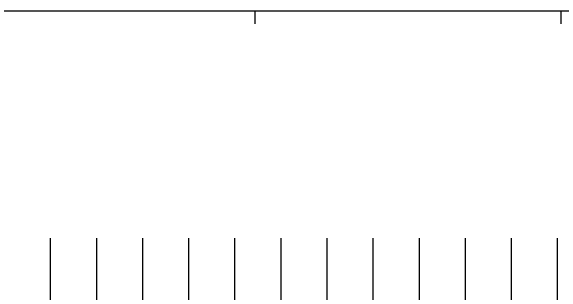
# Model space of a CAD drawing. Extents: x 1248 to 1356, y -443 to -224.
# Drawn here: x 1334.72 to 1345.48, y -229.47 to -223.96 of the extents above; entities that cross this region are included whole.
import ezdxf

# ---------------------------------------------------------------- set-up
doc = ezdxf.new("R2010")
doc.units = 0
doc.layers.add('Level 62', color=7, linetype='Continuous')
doc.layers.add('vermelhos-tracej', color=7, linetype='Continuous')

msp = doc.modelspace()

# ---------------------------------------------------------------- linework, layer by layer
at = {"layer": 'Level 62'}
for p, q in [((1339.491, -224.209), (1339.491, -223.959)), ((1345.466, -224.209), (1345.466, -223.959))]:
    msp.add_line(p, q, dxfattribs=at)
msp.add_lwpolyline([(1355.966, -223.959), (1355.966, -253.659), (1278.016, -253.659), (1278.016, -223.959)], close=True, dxfattribs=at)
at = {"layer": 'vermelhos-tracej'}
for p, q in [((1335.494, -233.587), (1335.494, -228.394)), ((1336.394, -233.587), (1336.394, -228.394)), ((1337.294, -233.587), (1337.294, -228.394)), ((1338.194, -233.587), (1338.194, -228.394)), ((1339.094, -233.587), (1339.094, -228.394)), ((1339.994, -233.587), (1339.994, -228.394)), ((1340.894, -233.587), (1340.894, -228.394)), ((1341.794, -233.587), (1341.794, -228.394)), ((1342.694, -233.587), (1342.694, -228.394)), ((1343.594, -233.587), (1343.594, -228.394)), ((1344.494, -233.587), (1344.494, -228.394)), ((1345.394, -233.587), (1345.394, -228.394))]:
    msp.add_line(p, q, dxfattribs=at)

doc.saveas('drawing.dxf')
